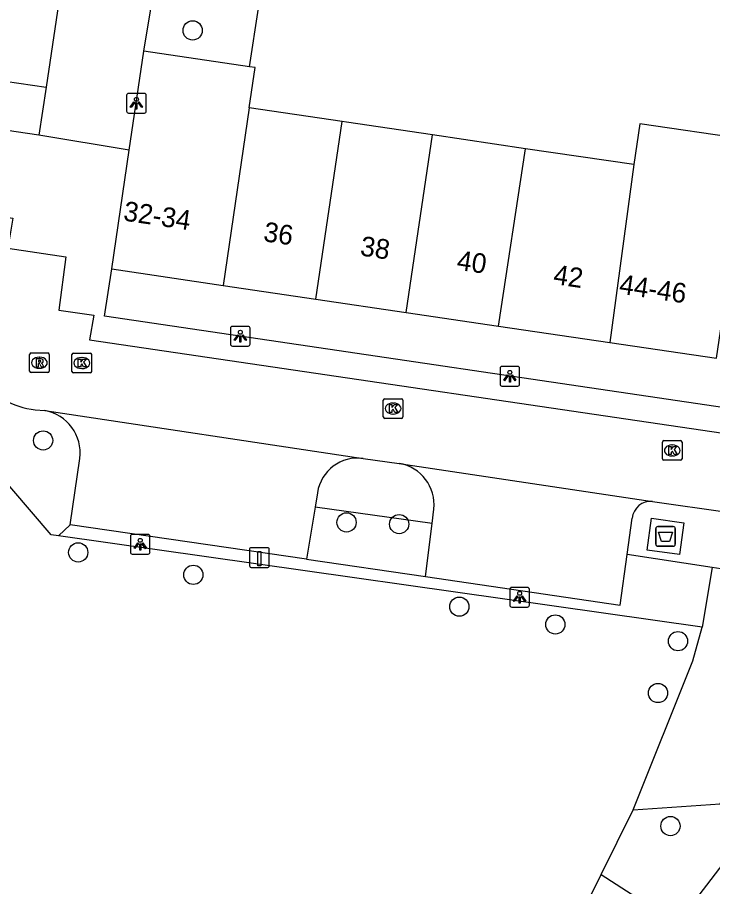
# Model space of a CAD drawing. Extents: x 161087 to 161922, y 382574 to 383873.
# Drawn here: x 161837.96 to 161873.3, y 383278.18 to 383322.36 of the extents above; entities that cross this region are included whole.
import ezdxf

# ---------------------------------------------------------------- set-up
doc = ezdxf.new("R2010")
doc.units = 0
for name, color, linetype in [('IMGEO_Afval_apart_plaats', 7, 'Continuous'), ('IMGEO_Boom', 7, 'Continuous'), ('IMGEO_Groenvoorziening', 7, 'Continuous'), ('IMGEO_Hek', 7, 'Continuous'), ('IMGEO_Kolk', 7, 'Continuous'), ('IMGEO_Laadpaal', 7, 'Continuous'), ('IMGEO_Lichtpunt', 7, 'Continuous'), ('IMGEO_Muur', 7, 'Continuous'), ('IMGEO_Pand', 7, 'Continuous'), ('IMGEO_Pand_nummerreeks', 7, 'Continuous'), ('IMGEO_Parkeervlak_open', 7, 'Continuous'), ('IMGEO_Rijbaan_lokaal_open', 7, 'Continuous'), ('IMGEO_Rioolput', 7, 'Continuous'), ('IMGEO_Voetpad_gesloten', 7, 'Continuous'), ('IMGEO_Voetpad_halfverhard', 7, 'Continuous'), ('IMGEO_Voetpad_open', 7, 'Continuous')]:
    doc.layers.add(name, color=color, linetype=linetype)

msp = doc.modelspace()

# ---------------------------------------------------------------- linework, layer by layer
at = {"layer": 'IMGEO_Afval_apart_plaats'}
for p, q in [((161870.411, 383295.583), (161870.411, 383296.383)), ((161870.411, 383296.383), (161870.411, 383295.583)), ((161870.511, 383296.483), (161871.301, 383296.483)), ((161871.301, 383296.483), (161870.511, 383296.483)), ((161871.401, 383296.383), (161871.401, 383295.583)), ((161871.401, 383295.583), (161871.401, 383296.383)), ((161871.301, 383295.483), (161870.511, 383295.483)), ((161870.511, 383295.483), (161871.301, 383295.483))]:
    msp.add_line(p, q, dxfattribs=at)
msp.add_lwpolyline([(161870.554, 383296.197), (161871.258, 383296.197), (161871.109, 383295.727), (161870.703, 383295.727), (161870.554, 383296.197)], dxfattribs=at)
for centre, start, end in [((161870.511, 383296.383), 90, 180), ((161870.511, 383296.383), 90, 180), ((161871.301, 383296.383), 0, 90), ((161871.301, 383296.383), 360, 90), ((161870.511, 383295.583), 180, 270), ((161870.511, 383295.583), 180, 270), ((161871.301, 383295.583), 270, 0), ((161871.301, 383295.583), 270, 0)]:
    msp.add_arc(centre, 0.1, start, end, dxfattribs=at)
at = {"layer": 'IMGEO_Boom'}
for centre in [(161846.869, 383321.698), (161839.269, 383300.859), (161854.692, 383296.694), (161857.367, 383296.607), (161841.053, 383295.169), (161846.904, 383294.028), (161860.425, 383292.412), (161865.306, 383291.508), (161871.54, 383290.657), (161870.524, 383288.022), (161871.157, 383281.26)]:
    msp.add_circle(centre, 0.489, dxfattribs=at)
at = {"layer": 'IMGEO_Groenvoorziening'}
for points in [[(161840.046, 383296.007), (161839.686, 383296.058), (161834.766, 383301.794), (161833.468, 383301.9)], [(161859.044, 383296.633), (161853.091, 383297.462)], [(161840.637, 383296.565), (161840.046, 383296.007)], [(161872.776, 383291.377), (161840.046, 383296.007)], [(161852.663, 383294.823), (161858.714, 383293.952)], [(161869.26, 383282.082), (161873.677, 383282.386), (161876.258, 383288.411), (161877.084, 383291.397), (161876.07, 383294.302), (161873.726, 383294.326)], [(161873.272, 383294.395), (161872.776, 383291.377)], [(161869.26, 383282.082), (161872.291, 383289.666), (161872.776, 383291.377)], [(161867.628, 383278.796), (161869.26, 383282.082)], [(161864.086, 383271.661), (161867.628, 383278.796)], [(161867.628, 383278.796), (161871.5, 383276.302)]]:
    msp.add_lwpolyline(points, dxfattribs=at)
at = {"layer": 'IMGEO_Hek'}
for points in [[(161872.776, 383291.377), (161840.046, 383296.007), (161839.686, 383296.058), (161834.766, 383301.794)], [(161848.356, 383239.863), (161851.334, 383245.883), (161856.563, 383256.453), (161862.864, 383269.192), (161864.086, 383271.661), (161867.628, 383278.796), (161869.26, 383282.082), (161872.291, 383289.666), (161872.776, 383291.377)]]:
    msp.add_lwpolyline(points, dxfattribs=at)
at = {"layer": 'IMGEO_Kolk'}
for p, q in [((161840.736, 383304.368), (161840.736, 383305.22)), ((161840.811, 383305.294), (161841.663, 383305.294)), ((161841.737, 383305.22), (161841.737, 383304.368)), ((161841.224, 383305.074), (161841.249, 383305.074)), ((161841.247, 383304.514), (161841.222, 383304.514)), ((161841.663, 383304.294), (161840.811, 383304.294)), ((161856.634, 383302.981), (161857.486, 383302.981)), ((161856.559, 383302.055), (161856.559, 383302.907)), ((161857.047, 383302.761), (161857.072, 383302.761)), ((161857.56, 383302.907), (161857.56, 383302.055)), ((161857.07, 383302.201), (161857.045, 383302.201)), ((161857.486, 383301.981), (161856.634, 383301.981)), ((161870.746, 383299.923), (161870.746, 383300.775)), ((161870.821, 383300.849), (161871.673, 383300.849)), ((161871.747, 383300.775), (161871.747, 383299.923)), ((161871.234, 383300.629), (161871.259, 383300.629)), ((161871.257, 383300.069), (161871.232, 383300.069)), ((161871.673, 383299.849), (161870.821, 383299.849))]:
    msp.add_line(p, q, dxfattribs=at)
for points in [[(161840.736, 383304.368), (161840.736, 383305.22)], [(161840.811, 383305.294), (161841.663, 383305.294)], [(161841.737, 383305.22), (161841.737, 383304.368)], [(161841.057, 383304.994), (161841.18, 383304.994), (161841.18, 383304.843), (161841.31, 383304.994), (161841.474, 383304.994), (161841.328, 383304.843), (161841.481, 383304.594), (161841.329, 383304.594), (161841.244, 383304.758), (161841.18, 383304.691), (161841.18, 383304.594), (161841.057, 383304.594), (161841.057, 383304.994)], [(161841.663, 383304.294), (161840.811, 383304.294)], [(161856.634, 383302.981), (161857.486, 383302.981)], [(161856.559, 383302.055), (161856.559, 383302.907)], [(161856.88, 383302.681), (161857.003, 383302.681), (161857.003, 383302.53), (161857.133, 383302.681), (161857.297, 383302.681), (161857.151, 383302.53), (161857.304, 383302.281), (161857.152, 383302.281), (161857.067, 383302.445), (161857.003, 383302.378), (161857.003, 383302.281), (161856.88, 383302.281), (161856.88, 383302.681)], [(161857.56, 383302.907), (161857.56, 383302.055)], [(161857.486, 383301.981), (161856.634, 383301.981)], [(161870.746, 383299.923), (161870.746, 383300.775)], [(161870.821, 383300.849), (161871.673, 383300.849)], [(161871.747, 383300.775), (161871.747, 383299.923)], [(161871.067, 383300.549), (161871.19, 383300.549), (161871.19, 383300.398), (161871.32, 383300.549), (161871.484, 383300.549), (161871.338, 383300.398), (161871.491, 383300.149), (161871.339, 383300.149), (161871.254, 383300.313), (161871.19, 383300.246), (161871.19, 383300.149), (161871.067, 383300.149), (161871.067, 383300.549)], [(161871.673, 383299.849), (161870.821, 383299.849)]]:
    msp.add_lwpolyline(points, dxfattribs=at)
for centre, start, end in [((161840.813, 383305.218), 91.552, 178.448), ((161840.813, 383305.218), 91.552, 178.448), ((161841.661, 383305.218), 1.552, 88.448), ((161841.661, 383305.218), 1.552, 88.448), ((161840.813, 383304.37), 181.552, 268.448), ((161840.813, 383304.37), 181.552, 268.448), ((161841.661, 383304.37), 271.552, 358.448), ((161841.661, 383304.37), 271.552, 358.448), ((161856.636, 383302.905), 91.552, 178.448), ((161856.636, 383302.905), 91.552, 178.448), ((161857.484, 383302.905), 1.552, 88.448), ((161857.484, 383302.905), 1.552, 88.448), ((161856.636, 383302.057), 181.552, 268.448), ((161856.636, 383302.057), 181.552, 268.448), ((161857.484, 383302.057), 271.552, 358.448), ((161857.484, 383302.057), 271.552, 358.448), ((161870.823, 383300.773), 91.552, 178.448), ((161870.823, 383300.773), 91.552, 178.448), ((161871.671, 383300.773), 1.552, 88.448), ((161871.671, 383300.773), 1.552, 88.448), ((161870.823, 383299.925), 181.552, 268.448), ((161870.823, 383299.925), 181.552, 268.448), ((161871.671, 383299.925), 271.552, 358.448), ((161871.671, 383299.925), 271.552, 358.448)]:
    msp.add_arc(centre, 0.0765, start, end, dxfattribs=at)
for centre, major_axis, ratio, start_param, end_param in [((161841.223, 383304.794), (-0.387, 0.002), 0.722429, 4.712389, 7.853982), ((161841.248, 383304.794), (-0.39, 0.002), 0.717154, 1.570796, 4.712389), ((161857.046, 383302.481), (-0.387, 0.002), 0.722429, 4.712389, 7.853982), ((161857.071, 383302.481), (-0.39, 0.002), 0.717154, 1.570796, 4.712389), ((161871.233, 383300.349), (-0.387, 0.002), 0.722429, 4.712389, 7.853982), ((161871.258, 383300.349), (-0.39, 0.002), 0.717154, 1.570796, 4.712389)]:
    msp.add_ellipse(centre, major_axis=major_axis, ratio=ratio, start_param=start_param, end_param=end_param, dxfattribs=at)
at = {"layer": 'IMGEO_Laadpaal'}
for p, q in [((161849.762, 383295.323), (161849.762, 383294.482)), ((161849.762, 383295.323), (161849.762, 383294.482)), ((161850.678, 383295.407), (161849.837, 383295.407)), ((161850.678, 383295.407), (161849.837, 383295.407)), ((161850.762, 383294.491), (161850.762, 383295.332)), ((161850.762, 383294.491), (161850.762, 383295.332)), ((161849.846, 383294.407), (161850.687, 383294.407)), ((161849.846, 383294.407), (161850.687, 383294.407))]:
    msp.add_line(p, q, dxfattribs=at)
msp.add_lwpolyline([(161850.177, 383295.22), (161850.337, 383295.22), (161850.337, 383294.487), (161850.177, 383294.487), (161850.177, 383295.22)], dxfattribs=at)
for centre, start, end in [((161849.84, 383295.329), 92.4484, 184.2845), ((161849.84, 383295.329), 92.4484, 184.2845), ((161850.684, 383295.329), 2.4484, 94.2845), ((161850.684, 383295.329), 2.4484, 94.2845), ((161849.84, 383294.485), 182.4484, 274.2845), ((161849.84, 383294.485), 182.4484, 274.2845), ((161850.684, 383294.485), 272.4484, 4.2845), ((161850.684, 383294.485), 272.4484, 4.2845)]:
    msp.add_arc(centre, 0.0779, start, end, dxfattribs=at)
at = {"layer": 'IMGEO_Lichtpunt'}
for p, q in [((161844.416, 383318.494), (161843.608, 383318.494)), ((161844.416, 383318.494), (161843.608, 383318.494)), ((161843.514, 383318.399), (161843.514, 383317.592)), ((161843.514, 383318.399), (161843.514, 383317.592)), ((161844.51, 383317.592), (161844.51, 383318.399)), ((161844.51, 383317.592), (161844.51, 383318.399)), ((161843.608, 383317.498), (161844.416, 383317.498)), ((161843.608, 383317.498), (161844.416, 383317.498)), ((161848.795, 383306.56), (161848.795, 383305.753)), ((161848.795, 383306.56), (161848.795, 383305.753)), ((161849.697, 383306.655), (161848.889, 383306.655)), ((161849.697, 383306.655), (161848.889, 383306.655)), ((161849.791, 383305.753), (161849.791, 383306.56)), ((161849.791, 383305.753), (161849.791, 383306.56)), ((161848.889, 383305.659), (161849.697, 383305.659)), ((161848.889, 383305.659), (161849.697, 383305.659)), ((161862.495, 383304.523), (161862.495, 383303.716)), ((161862.495, 383304.523), (161862.495, 383303.716)), ((161863.397, 383304.618), (161862.589, 383304.618)), ((161863.397, 383304.618), (161862.589, 383304.618)), ((161863.491, 383303.716), (161863.491, 383304.523)), ((161863.491, 383303.716), (161863.491, 383304.523)), ((161862.589, 383303.622), (161863.397, 383303.622)), ((161862.589, 383303.622), (161863.397, 383303.622)), ((161843.706, 383295.985), (161843.706, 383295.178)), ((161843.706, 383295.985), (161843.706, 383295.178)), ((161844.608, 383296.08), (161843.8, 383296.08)), ((161844.608, 383296.08), (161843.8, 383296.08)), ((161844.702, 383295.178), (161844.702, 383295.985)), ((161844.702, 383295.178), (161844.702, 383295.985)), ((161843.8, 383295.084), (161844.608, 383295.084)), ((161843.8, 383295.084), (161844.608, 383295.084)), ((161862.993, 383293.292), (161862.993, 383292.485)), ((161862.993, 383293.292), (161862.993, 383292.485)), ((161863.895, 383293.387), (161863.087, 383293.387)), ((161863.895, 383293.387), (161863.087, 383293.387)), ((161863.989, 383292.485), (161863.989, 383293.292)), ((161863.989, 383292.485), (161863.989, 383293.292)), ((161863.087, 383292.391), (161863.895, 383292.391)), ((161863.087, 383292.391), (161863.895, 383292.391))]:
    msp.add_line(p, q, dxfattribs=at)
for points in [[(161843.888, 383318.063), (161843.927, 383318.035), (161843.739, 383317.773), (161843.701, 383317.8), (161843.888, 383318.063)], [(161843.99, 383318.015), (161844.037, 383318.015), (161844.037, 383317.693), (161843.99, 383317.693), (161843.99, 383318.015)], [(161844.1, 383318.035), (161844.138, 383318.062), (161844.325, 383317.8), (161844.286, 383317.772), (161844.1, 383318.035)], [(161849.169, 383306.224), (161849.208, 383306.196), (161849.02, 383305.934), (161848.982, 383305.961), (161849.169, 383306.224)], [(161849.271, 383306.176), (161849.318, 383306.176), (161849.318, 383305.854), (161849.271, 383305.854), (161849.271, 383306.176)], [(161849.381, 383306.196), (161849.419, 383306.223), (161849.606, 383305.961), (161849.567, 383305.933), (161849.381, 383306.196)], [(161862.869, 383304.187), (161862.908, 383304.159), (161862.72, 383303.897), (161862.682, 383303.924), (161862.869, 383304.187)], [(161862.971, 383304.139), (161863.018, 383304.139), (161863.018, 383303.817), (161862.971, 383303.817), (161862.971, 383304.139)], [(161863.081, 383304.159), (161863.119, 383304.186), (161863.306, 383303.924), (161863.267, 383303.896), (161863.081, 383304.159)], [(161844.08, 383295.649), (161844.119, 383295.621), (161843.931, 383295.359), (161843.893, 383295.386), (161844.08, 383295.649)], [(161844.182, 383295.601), (161844.229, 383295.601), (161844.229, 383295.279), (161844.182, 383295.279), (161844.182, 383295.601)], [(161844.292, 383295.621), (161844.33, 383295.648), (161844.517, 383295.386), (161844.478, 383295.358), (161844.292, 383295.621)], [(161863.367, 383292.956), (161863.406, 383292.928), (161863.218, 383292.666), (161863.18, 383292.693), (161863.367, 383292.956)], [(161863.469, 383292.908), (161863.516, 383292.908), (161863.516, 383292.586), (161863.469, 383292.586), (161863.469, 383292.908)], [(161863.579, 383292.928), (161863.617, 383292.955), (161863.804, 383292.693), (161863.765, 383292.665), (161863.579, 383292.928)]]:
    msp.add_lwpolyline(points, dxfattribs=at)
for centre in [(161844.013, 383318.197), (161849.294, 383306.358), (161862.994, 383304.321), (161844.205, 383295.783), (161863.492, 383293.09)]:
    msp.add_circle(centre, 0.0994, dxfattribs=at)
for centre, start, end in [((161843.608, 383318.399), 90, 180), ((161843.608, 383318.399), 90, 180), ((161844.416, 383318.399), 0, 90), ((161844.416, 383318.399), 0, 90), ((161843.608, 383317.592), 180, 270), ((161843.608, 383317.592), 180, 270), ((161844.416, 383317.592), 270, 0), ((161844.416, 383317.592), 270, 360), ((161848.889, 383306.56), 90, 180), ((161848.889, 383306.56), 90, 180), ((161849.697, 383306.56), 0, 90), ((161849.697, 383306.56), 0, 90), ((161848.889, 383305.753), 180, 270), ((161848.889, 383305.753), 180, 270), ((161849.697, 383305.753), 270, 0), ((161849.697, 383305.753), 270, 360), ((161862.589, 383304.523), 90, 180), ((161862.589, 383304.523), 90, 180), ((161863.397, 383304.523), 0, 90), ((161863.397, 383304.523), 0, 90), ((161862.589, 383303.716), 180, 270), ((161862.589, 383303.716), 180, 270), ((161863.397, 383303.716), 270, 0), ((161863.397, 383303.716), 270, 360), ((161843.8, 383295.985), 90, 180), ((161843.8, 383295.985), 90, 180), ((161844.608, 383295.985), 0, 90), ((161844.608, 383295.985), 0, 90), ((161843.8, 383295.178), 180, 270), ((161843.8, 383295.178), 180, 270), ((161844.608, 383295.178), 270, 0), ((161844.608, 383295.178), 270, 360), ((161863.087, 383293.292), 90, 180), ((161863.087, 383293.292), 90, 180), ((161863.895, 383293.292), 0, 90), ((161863.895, 383293.292), 0, 90), ((161863.087, 383292.485), 180, 270), ((161863.087, 383292.485), 180, 270), ((161863.895, 383292.485), 270, 0), ((161863.895, 383292.485), 270, 360)]:
    msp.add_arc(centre, 0.0946, start, end, dxfattribs=at)
at = {"layer": 'IMGEO_Muur'}
msp.add_lwpolyline([(161849.767, 383319.854), (161850.217, 383322.822)], dxfattribs=at)
at = {"layer": 'IMGEO_Pand'}
for points in [[(161841.064, 383329.898), (161839.428, 383318.808)], [(161843.646, 383315.611), (161844.388, 383320.647)], [(161849.767, 383319.854), (161844.388, 383320.647)], [(161849.738, 383317.759), (161850.041, 383319.814), (161849.767, 383319.854)], [(161833.851, 383319.63), (161839.428, 383318.808)], [(161849.738, 383317.759), (161848.423, 383308.739)], [(161854.462, 383317.063), (161849.738, 383317.759)], [(161853.132, 383308.045), (161854.462, 383317.063)], [(161859.059, 383316.385), (161854.685, 383317.03), (161854.462, 383317.063)], [(161874.943, 383316.169), (161869.597, 383316.958), (161869.29, 383314.876)], [(161857.729, 383307.367), (161859.059, 383316.385)], [(161863.795, 383315.686), (161859.059, 383316.385)], [(161842.756, 383309.575), (161843.646, 383315.611)], [(161862.423, 383306.674), (161863.795, 383315.686)], [(161869.29, 383314.876), (161863.795, 383315.686)], [(161869.29, 383314.876), (161868.073, 383305.841)], [(161868.073, 383305.841), (161873.505, 383305.04), (161874.313, 383310.525)], [(161842.756, 383309.575), (161848.423, 383308.739)], [(161848.423, 383308.739), (161853.132, 383308.045)], [(161853.132, 383308.045), (161857.729, 383307.367)], [(161857.729, 383307.367), (161862.423, 383306.674)], [(161862.423, 383306.674), (161868.073, 383305.841)]]:
    msp.add_lwpolyline(points, dxfattribs=at)
at = {"layer": 'IMGEO_Parkeervlak_open'}
for points in [[(161840.637, 383296.565), (161841.135, 383299.947)], [(161853.211, 383298.205), (161853.091, 383297.462)], [(161853.091, 383297.462), (161852.663, 383294.823)], [(161859.044, 383296.633), (161859.135, 383297.372)], [(161852.663, 383294.823), (161840.637, 383296.565)], [(161858.714, 383293.952), (161859.044, 383296.633)], [(161858.714, 383293.952), (161868.604, 383292.488), (161868.954, 383295.056)]]:
    msp.add_lwpolyline(points, dxfattribs=at)
for centre, radius, start, end in [((161838.954, 383300.223), 2.199, 352.7988, 79.5906), ((161855.259, 383297.889), 2.072, 82.1481, 171.237), ((161857.002, 383297.584), 2.143, 354.3264, 80.0344)]:
    msp.add_arc(centre, radius, start, end, dxfattribs=at)
at = {"layer": 'IMGEO_Rijbaan_lokaal_open'}
for points in [[(161844.388, 383320.647), (161844.886, 383323.625)], [(161839.428, 383318.808), (161839.055, 383316.368)], [(161843.646, 383315.611), (161839.055, 383316.368)], [(161833.68, 383314.055), (161835.822, 383313.735), (161835.633, 383312.441), (161837.738, 383312.157), (161837.471, 383310.636), (161840.426, 383310.192), (161840.073, 383307.478), (161841.848, 383307.222), (161841.634, 383305.979), (161878.211, 383300.593)], [(161838.87, 383302.42), (161839.351, 383302.385)], [(161839.351, 383302.385), (161855.542, 383299.942)], [(161855.542, 383299.942), (161857.373, 383299.695)], [(161857.373, 383299.695), (161870.249, 383297.761)], [(161870.249, 383297.761), (161874.065, 383297.22)]]:
    msp.add_lwpolyline(points, dxfattribs=at)
msp.add_arc((161839.274, 383306.492), 4.092, 216.3068, 264.3272, dxfattribs=at)
at = {"layer": 'IMGEO_Rioolput'}
for p, q in [((161838.581, 383304.382), (161838.581, 383305.234)), ((161838.656, 383305.308), (161839.508, 383305.308)), ((161839.582, 383305.234), (161839.582, 383304.382)), ((161839.069, 383305.088), (161839.094, 383305.088)), ((161839.508, 383304.308), (161838.656, 383304.308)), ((161839.092, 383304.528), (161839.067, 383304.528))]:
    msp.add_line(p, q, dxfattribs=at)
for points in [[(161838.581, 383304.382), (161838.581, 383305.234)], [(161838.656, 383305.308), (161839.508, 383305.308)], [(161839.582, 383305.234), (161839.582, 383304.382)], [(161839.17, 383305.006), (161838.918, 383305.008), (161838.918, 383304.608)], [(161838.918, 383304.608), (161839.042, 383304.608), (161839.042, 383304.77), (161839.053, 383304.77)], [(161839.096, 383304.927), (161839.042, 383304.927), (161839.042, 383304.846)], [(161839.042, 383304.846), (161839.094, 383304.846)], [(161839.508, 383304.308), (161838.656, 383304.308)], [(161839.1, 383304.741), (161839.171, 383304.608), (161839.311, 383304.608), (161839.246, 383304.734)]]:
    msp.add_lwpolyline(points, dxfattribs=at)
for centre, radius, start, end in [((161838.658, 383305.232), 0.0765, 91.552, 178.448), ((161838.658, 383305.232), 0.0765, 91.552, 178.448), ((161839.506, 383305.232), 0.0765, 1.552, 88.448), ((161839.506, 383305.232), 0.0765, 1.552, 88.448), ((161839.052, 383304.717), 0.0533, 26.0293, 88.6989), ((161839.078, 383305.035), 0.19, 274.7715, 282.9687), ((161839.102, 383304.831), 0.0964, 77.0061, 93.1865), ((161839.116, 383304.888), 0.0378, 276.6634, 79.6772), ((161839.169, 383304.896), 0.109, 350.3612, 89.416), ((161839.167, 383304.896), 0.112, 277.5842, 350.9817), ((161839.151, 383304.681), 0.108, 29.5134, 73.7905), ((161838.658, 383304.384), 0.0765, 181.552, 268.448), ((161838.658, 383304.384), 0.0765, 181.552, 268.448), ((161839.506, 383304.384), 0.0765, 271.552, 358.448), ((161839.506, 383304.384), 0.0765, 271.552, 358.448)]:
    msp.add_arc(centre, radius, start, end, dxfattribs=at)
for centre, major_axis, ratio, start_param, end_param in [((161839.068, 383304.808), (-0.387, 0.002), 0.722429, 4.712389, 7.853982), ((161839.093, 383304.808), (-0.39, 0.002), 0.717154, 1.570796, 4.712389)]:
    msp.add_ellipse(centre, major_axis=major_axis, ratio=ratio, start_param=start_param, end_param=end_param, dxfattribs=at)
at = {"layer": 'IMGEO_Voetpad_gesloten'}
msp.add_lwpolyline([(161871.618, 383295.058), (161869.968, 383295.288), (161870.194, 383296.907), (161871.844, 383296.677), (161871.618, 383295.058)], dxfattribs=at)
at = {"layer": 'IMGEO_Voetpad_halfverhard'}
msp.add_lwpolyline([(161879.62, 383296.49), (161882.522, 383290.73), (161871.5, 383276.302)], dxfattribs=at)
at = {"layer": 'IMGEO_Voetpad_open'}
for points in [[(161839.055, 383316.368), (161785.677, 383324.251), (161782.963, 383327.407), (161783.401, 383330.319), (161780.972, 383330.759)], [(161849.767, 383319.854), (161850.217, 383322.822)], [(161878.395, 383301.855), (161842.381, 383307.171), (161842.756, 383309.575)], [(161868.954, 383295.056), (161869.208, 383296.915)], [(161873.272, 383294.395), (161868.954, 383295.056)], [(161873.726, 383294.326), (161873.272, 383294.395)]]:
    msp.add_lwpolyline(points, dxfattribs=at)
msp.add_arc((161870.157, 383296.811), 0.954, 84.4388, 173.7613, dxfattribs=at)

# ---------------------------------------------------------------- texts
at = {"layer": 'IMGEO_Pand_nummerreeks'}
for s, rotation, p in [('32-34', 351.6082, (161843.31, 383312.041)), ('36', 351.6104, (161850.429, 383310.99)), ('38', 351.6104, (161855.345, 383310.265)), ('40', 351.6104, (161860.257, 383309.541)), ('42', 351.6104, (161865.164, 383308.817)), ('44-46', 351.6116, (161868.509, 383308.324))]:
    msp.add_text(s, height=1, rotation=rotation, dxfattribs=at).set_placement(p)

doc.saveas('drawing.dxf')
